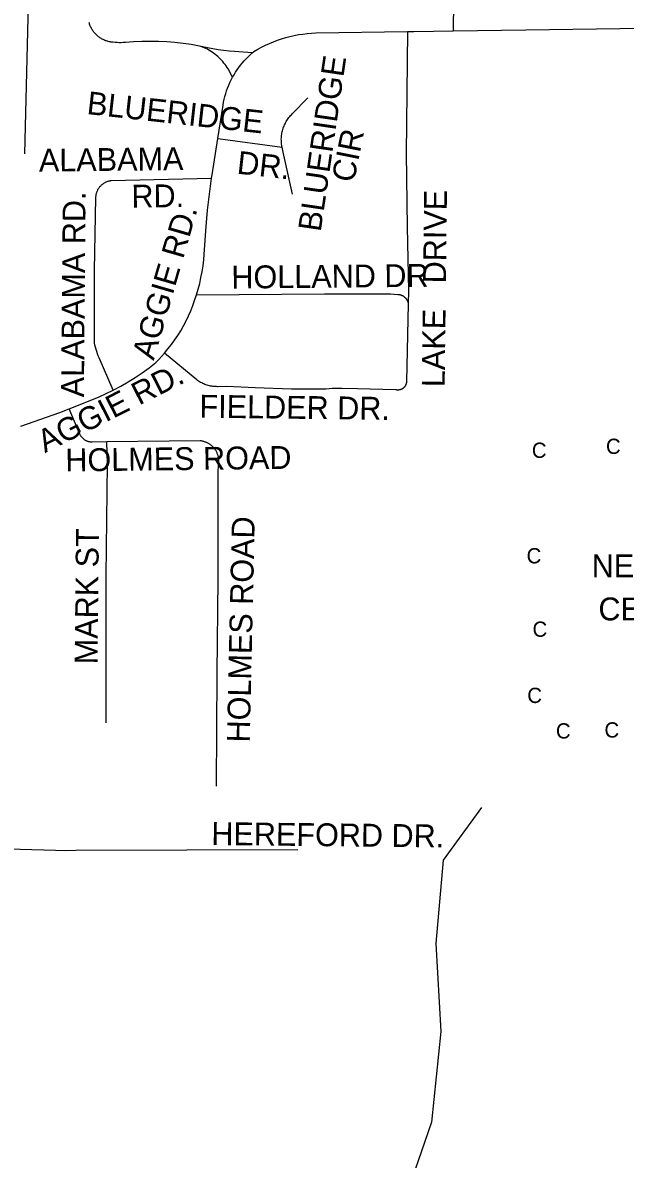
# Model space of a CAD drawing. Extents: x 1670563 to 1761545, y 515755 to 578944.
# Drawn here: x 1709668 to 1711642, y 549724 to 553450 of the extents above; entities that cross this region are included whole.
import ezdxf

# ---------------------------------------------------------------- set-up
doc = ezdxf.new("R2010")
doc.units = 0
for name, color, linetype in [('5_sectionlines', 7, 'Continuous'), ('CEMETERY', 7, 'Continuous'), ('Cross', 7, 'Continuous'), ('SHP_LINE', 7, 'Continuous'), ('STREETCL', 7, 'Continuous'), ('STRNAMES', 7, 'Continuous')]:
    doc.layers.add(name, color=color, linetype=linetype)

msp = doc.modelspace()

# ---------------------------------------------------------------- linework, layer by layer
at = {"layer": '5_sectionlines'}
msp.add_lwpolyline([(1709751.6, 556676.8), (1709714.7, 554717.5), (1709673.8, 553019.6)], dxfattribs=at)
at = {"layer": 'SHP_LINE'}
msp.add_lwpolyline([(1711171, 550877), (1711046, 550705), (1711022, 550432), (1711038, 550143), (1711007, 549846), (1710921, 549596), (1710842, 549377), (1710788, 549150), (1710633, 549115), (1710300, 549053), (1710075, 549042), (1709887, 549046), (1709122, 549050), (1708320, 549064), (1708243, 549039), (1708228, 548975), (1708213, 548777)], dxfattribs=at)
at = {"layer": 'STREETCL'}
for points in [[(1711081.2, 553711.3), (1711077.9, 553422.9)], [(1710420, 553350.9), (1710361.7, 553355), (1710343.8, 553356.6), (1710326, 553358.6), (1710308.2, 553361.2), (1710290.6, 553364.3), (1710273, 553367.9), (1710246.6, 553373.3), (1710220, 553377.9), (1710193.3, 553381.6), (1710166.5, 553384.6), (1710139.6, 553386.7), (1710112.7, 553387.9), (1710085.5, 553388.4), (1710058.3, 553388.1), (1710031.1, 553387), (1710003.9, 553385.1), (1709997.2, 553384.6), (1709990.4, 553384.4), (1709983.7, 553384.4), (1709976.9, 553384.6), (1709970.1, 553385), (1709963.4, 553385.6), (1709956.7, 553386.5), (1709953.7, 553387), (1709950.8, 553387.6), (1709947.9, 553388.3), (1709945, 553389.1), (1709942.1, 553389.9), (1709939.3, 553390.9), (1709936.5, 553392), (1709933.7, 553393.2), (1709931, 553394.5), (1709928.3, 553395.8), (1709925.7, 553397.3), (1709923.1, 553398.8), (1709920.6, 553400.5), (1709918.2, 553402.2), (1709915.8, 553404), (1709913.4, 553405.9), (1709911.2, 553407.9), (1709909, 553409.9), (1709906.9, 553412), (1709904.8, 553414.2), (1709902.8, 553416.5), (1709901, 553418.8), (1709899.1, 553421.2), (1709897.4, 553423.7), (1709895.8, 553426.2), (1709894.2, 553428.7), (1709892.8, 553431.4), (1709891.4, 553434), (1709890.1, 553436.7), (1709888.9, 553439.5), (1709887.8, 553442.3), (1709886.8, 553445.1), (1709885.9, 553448), (1709885.1, 553450.9)], [(1711077.9, 553422.9), (1711316.7, 553426.8), (1711856.3, 553434.4), (1712405.4, 553438.9)], [(1710420, 553350.9), (1710425.4, 553355.4), (1710437.6, 553362.7), (1710450.2, 553369.6), (1710462.9, 553376), (1710475.9, 553382), (1710489.1, 553387.5), (1710502.4, 553392.6), (1710516, 553397.1), (1710529.6, 553401.2), (1710543.5, 553404.9), (1710557.4, 553408), (1710571.4, 553410.7), (1710585.6, 553412.8), (1710599.7, 553414.5), (1710614, 553415.6), (1710628.3, 553416.3), (1710928.9, 553420.6)], [(1710928.9, 553420.6), (1710924.2, 553020.8), (1710927.2, 552779.2), (1710931.6, 552571.6), (1710931.2, 552528.4)], [(1710928.9, 553420.6), (1710949.8, 553420.8), (1711077.9, 553422.9)], [(1710355.5, 553271), (1710340.4, 553298.4), (1710337.3, 553303.4), (1710333.9, 553308.3), (1710330.5, 553313.1), (1710326.9, 553317.7), (1710323.1, 553322.3), (1710319.2, 553326.7), (1710315.1, 553330.9), (1710310.9, 553335.1), (1710306.5, 553339.1), (1710302.1, 553342.9), (1710297.5, 553346.6), (1710292.7, 553350.1), (1710287.9, 553353.5), (1710283, 553356.7), (1710277.9, 553359.8), (1710272.8, 553362.7), (1710267.5, 553365.4), (1710262.2, 553367.9), (1710256.8, 553370.2), (1710251.3, 553372.4)], [(1710355.5, 553271), (1710360.1, 553279.2), (1710365, 553287.2), (1710370.1, 553295), (1710375.6, 553302.7), (1710381.2, 553310.2), (1710387.1, 553317.5), (1710393.2, 553324.6), (1710399.6, 553331.5), (1710406.2, 553338.2), (1710413, 553344.6), (1710420, 553350.9)], [(1710307, 553070.4), (1710324.1, 553179.6), (1710325.8, 553189.2), (1710327.9, 553198.7), (1710330.2, 553208.1), (1710332.9, 553217.4), (1710335.9, 553226.7), (1710339.2, 553235.8), (1710342.8, 553244.8), (1710346.7, 553253.7), (1710351, 553262.4), (1710355.5, 553271)], [(1710517.7, 553041.5), (1710517.3, 553043.8), (1710516.6, 553047.8), (1710516, 553051.8), (1710515.6, 553055.8), (1710515.3, 553059.9), (1710515.2, 553063.9), (1710515.1, 553067.9), (1710515.3, 553072), (1710515.5, 553076), (1710515.9, 553080), (1710516.5, 553084), (1710517.2, 553088), (1710518, 553092), (1710518.9, 553095.9), (1710520, 553099.8), (1710521.2, 553103.7), (1710522.5, 553107.5), (1710524, 553111.2), (1710525.6, 553114.9), (1710527.3, 553118.6), (1710529.2, 553122.2), (1710531.1, 553125.7), (1710533.2, 553129.2), (1710535.4, 553132.6), (1710537.7, 553135.9), (1710540.2, 553139.1), (1710542.7, 553142.3), (1710545.3, 553145.3), (1710548.1, 553148.3), (1710550.9, 553151.2), (1710602.4, 553203.2)], [(1710286.7, 552940.1), (1710288.4, 552951.2), (1710307, 553070.4)], [(1710307, 553070.4), (1710517.7, 553041.5)], [(1710551.4, 552888.3), (1710520.7, 553025.8), (1710517.7, 553041.5)], [(1709964.2, 552245.4), (1709917.7, 552351.2), (1709914.9, 552358), (1709912.3, 552364.8), (1709909.9, 552371.8), (1709907.7, 552378.8), (1709905.8, 552385.9), (1709904, 552393), (1709902.6, 552400.2), (1709902.6, 552638), (1709907.3, 552876.7), (1709907.4, 552878.6), (1709907.5, 552880.6), (1709907.7, 552882.5), (1709908, 552884.4), (1709908.3, 552886.4), (1709908.7, 552888.3), (1709909.2, 552890.2), (1709909.7, 552892), (1709910.3, 552893.9), (1709911, 552895.7), (1709911.7, 552897.5), (1709912.5, 552899.3), (1709913.3, 552901.1), (1709914.2, 552902.8), (1709915.1, 552904.5), (1709916.2, 552906.2), (1709917.2, 552907.8), (1709918.3, 552909.4), (1709919.5, 552911), (1709920.7, 552912.5), (1709922, 552914)], [(1709922, 552914), (1709923.3, 552915.4), (1709924.7, 552916.8), (1709926.1, 552918.1), (1709927.6, 552919.4), (1709929.1, 552920.6), (1709930.7, 552921.8), (1709932.2, 552923), (1709933.9, 552924), (1709935.5, 552925.1), (1709937.2, 552926), (1709938.9, 552926.9), (1709940.7, 552927.8), (1709942.5, 552928.6), (1709944.3, 552929.3), (1709946.1, 552930), (1709948, 552930.6), (1709949.8, 552931.1), (1709951.7, 552931.6), (1709953.6, 552932), (1709955.5, 552932.3), (1709957.5, 552932.6), (1710286.7, 552940.1)], [(1710237.1, 552557.8), (1710242.7, 552576.5), (1710247.6, 552595.3), (1710251.8, 552614.3), (1710255.4, 552633.5), (1710258.4, 552652.7), (1710260.7, 552672.1), (1710262.3, 552691.5), (1710269, 552782.1), (1710273.6, 552834.9), (1710279.5, 552887.6), (1710286.7, 552940.1)], [(1710131.8, 552366.4), (1710143.5, 552380.5), (1710154.7, 552394.9), (1710165.4, 552409.7), (1710175.6, 552424.8), (1710185.2, 552440.3), (1710194.2, 552456.2), (1710202.8, 552472.3), (1710210.7, 552488.7), (1710218.1, 552505.4), (1710224.9, 552522.4), (1710231, 552539.5), (1710237.1, 552557.8)], [(1710237.1, 552557.8), (1710656.8, 552561), (1710873.4, 552561), (1710897.1, 552559.5), (1710898.4, 552559.4), (1710899.6, 552559.3), (1710900.9, 552559.1), (1710902.2, 552558.9), (1710903.4, 552558.6), (1710904.7, 552558.3), (1710905.9, 552557.9), (1710907.1, 552557.5), (1710908.3, 552557), (1710909.5, 552556.6), (1710910.6, 552556), (1710911.8, 552555.5), (1710912.9, 552554.8), (1710914, 552554.2), (1710915.1, 552553.5), (1710916.2, 552552.8), (1710917.2, 552552), (1710918.2, 552551.2), (1710919.2, 552550.4), (1710920.1, 552549.5), (1710921, 552548.6), (1710921.9, 552547.7), (1710922.8, 552546.8), (1710923.6, 552545.8), (1710924.4, 552544.8), (1710925.1, 552543.7), (1710925.8, 552542.7), (1710926.5, 552541.6), (1710927.1, 552540.5), (1710927.7, 552539.3), (1710928.3, 552538.2), (1710928.8, 552537), (1710929.3, 552535.8), (1710929.7, 552534.6), (1710930.1, 552533.4), (1710930.4, 552532.2), (1710930.7, 552530.9), (1710931, 552529.7), (1710931.2, 552528.4)], [(1710931.2, 552528.4), (1710925.3, 552273.4), (1710925.2, 552272.4), (1710925.2, 552271.4), (1710925.1, 552270.4), (1710924.9, 552269.5), (1710924.7, 552268.5), (1710924.5, 552267.5), (1710924.3, 552266.6), (1710924, 552265.6), (1710923.7, 552264.7), (1710923.4, 552263.8), (1710923, 552262.9), (1710922.6, 552262), (1710922.1, 552261.1), (1710921.7, 552260.2), (1710921.2, 552259.4), (1710920.7, 552258.5), (1710920.1, 552257.7), (1710919.5, 552256.9), (1710918.9, 552256.2), (1710918.3, 552255.4), (1710917.6, 552254.7), (1710916.9, 552254), (1710916.2, 552253.3), (1710915.5, 552252.6), (1710914.7, 552252), (1710914, 552251.4)], [(1709964.2, 552245.4), (1709988.7, 552258.4), (1710012.7, 552272.4), (1710036.3, 552287.1), (1710059.3, 552302.7), (1710081.8, 552319.1), (1710103.6, 552336.3), (1710113.3, 552346.1), (1710122.7, 552356.2), (1710131.8, 552366.4)], [(1710914, 552251.4), (1710913.2, 552250.8), (1710912.3, 552250.3), (1710911.5, 552249.8), (1710910.7, 552249.3), (1710909.8, 552248.8), (1710908.9, 552248.4), (1710908, 552248), (1710907.1, 552247.6), (1710906.2, 552247.3), (1710905.2, 552247), (1710904.3, 552246.7), (1710903.3, 552246.5), (1710902.4, 552246.3), (1710901.4, 552246.1), (1710900.4, 552246), (1710899.4, 552245.8), (1710898.5, 552245.8), (1710897.5, 552245.7), (1710896.5, 552245.7), (1710895.5, 552245.8), (1710894.5, 552245.8), (1710893.5, 552246), (1710892.6, 552246.1), (1710891.6, 552246.3), (1710890.6, 552246.5), (1710889.7, 552246.7), (1710765.1, 552249.7), (1710713.1, 552251.1), (1710702.7, 552251.3), (1710692.3, 552251), (1710681.9, 552250.4), (1710671.6, 552249.5), (1710661.2, 552248.2), (1710548.5, 552248.2), (1710429.8, 552252.6), (1710336.4, 552257.1), (1710306, 552256.8), (1710302.2, 552256.9), (1710298.3, 552257), (1710294.5, 552257.3), (1710290.7, 552257.7), (1710286.9, 552258.3), (1710283.1, 552259), (1710279.3, 552259.8), (1710275.6, 552260.7), (1710271.9, 552261.8), (1710268.2, 552263), (1710264.6, 552264.3), (1710261.1, 552265.7), (1710257.5, 552267.3), (1710254.1, 552269), (1710250.7, 552270.8), (1710247.4, 552272.7), (1710244.1, 552274.7), (1710240.9, 552276.8), (1710237.8, 552279.1), (1710131.8, 552366.4)], [(1709819.6, 552184.4), (1709894, 552213.7), (1709917.8, 552223.5), (1709941.1, 552234.1), (1709964.2, 552245.4)], [(1709661.3, 552127.3), (1709789.6, 552172.6), (1709819.6, 552184.4)], [(1709942.9, 552075.6), (1709895.3, 552075), (1709893.8, 552075), (1709892.3, 552075.1), (1709890.8, 552075.2), (1709889.3, 552075.4), (1709887.8, 552075.6), (1709886.4, 552075.8), (1709884.9, 552076.2), (1709883.4, 552076.5), (1709882, 552077), (1709880.6, 552077.4), (1709879.1, 552077.9), (1709877.8, 552078.5), (1709876.4, 552079.1), (1709875, 552079.8), (1709873.7, 552080.5), (1709872.4, 552081.2), (1709871.1, 552082), (1709869.9, 552082.9), (1709868.7, 552083.8), (1709867.5, 552084.7), (1709866.3, 552085.7), (1709865.2, 552086.7), (1709864.1, 552087.7), (1709863.1, 552088.8), (1709862, 552089.9), (1709861.1, 552091.1), (1709860.1, 552092.2), (1709859.3, 552093.5), (1709858.4, 552094.7), (1709857.6, 552096), (1709856.9, 552097.3), (1709856.1, 552098.6), (1709855.5, 552099.9), (1709854.9, 552101.3), (1709819.6, 552184.4)], [(1709941.4, 551155.3), (1709941.4, 551636.9), (1709945.5, 552004.1), (1709942.9, 552075.6)], [(1710302.3, 550946.9), (1710304.3, 551319.2), (1710308.3, 551624.8), (1710308.4, 551981.9), (1710310.4, 552006.2), (1710310.5, 552008.5), (1710310.6, 552010.9), (1710310.6, 552013.2), (1710310.5, 552015.6), (1710310.3, 552017.9), (1710310.1, 552020.2), (1710309.8, 552022.5), (1710309.4, 552024.8), (1710308.9, 552027.1), (1710308.3, 552029.4), (1710307.7, 552031.6), (1710306.9, 552033.8), (1710306.1, 552036), (1710305.3, 552038.2), (1710304.3, 552040.3), (1710303.3, 552042.4), (1710302.2, 552044.5), (1710301, 552046.5), (1710299.8, 552048.5), (1710298.5, 552050.4), (1710297.1, 552052.3), (1710295.7, 552054.2), (1710294.2, 552056), (1710292.6, 552057.7), (1710291, 552059.4), (1710289.3, 552061), (1710287.6, 552062.6), (1710285.8, 552064.1), (1710284, 552065.6), (1710282.1, 552067), (1710280.2, 552068.3), (1710278.2, 552069.5), (1710276.2, 552070.7), (1710274.1, 552071.8), (1710272.1, 552072.8), (1710269.9, 552073.8), (1710267.8, 552074.7), (1710265.6, 552075.5), (1710263.4, 552076.3), (1710261.1, 552076.9), (1710258.9, 552077.5), (1710256.6, 552078), (1710254.3, 552078.4), (1710252, 552078.8), (1710249.6, 552079.1), (1709942.9, 552075.6)], [(1709580.9, 550743.4), (1709775.3, 550737.3), (1709808.7, 550736.8), (1709842.1, 550737.3), (1710568.9, 550739.3)]]:
    msp.add_lwpolyline(points, dxfattribs=at)

# ---------------------------------------------------------------- texts
at = {"layer": 'CEMETERY'}
for s, p in [('NETTLETON', (1711532.4, 551631.9)), ('CEMETERY', (1711554.4, 551490.8))]:
    msp.add_text(s, height=75, dxfattribs=at).set_placement(p)
at = {"layer": 'Cross'}
for p in [(1711336.2, 552023.5), (1711579.2, 552036.4), (1711319, 551677.6), (1711338.4, 551437), (1711321.2, 551220), (1711415.1, 551103.6), (1711574.1, 551106.7)]:
    msp.add_text('C', height=50, dxfattribs=at).set_placement(p)
at = {"layer": 'STRNAMES'}
for s, rotation, p in [('BLUERIDGE', 81.6637, (1710644.1, 552762.4)), ('BLUERIDGE', 353.6644, (1709875.5, 553150.7)), ('CIR', 78.6682, (1710752.9, 552923.2)), ('ALABAMA ', 0.6417, (1709720.8, 552961.5)), ('DR.', 353.6644, (1710367.4, 552955.4)), ('RD.', 0.6417, (1710024.2, 552843.6)), ('ALABAMA RD.', 89.4967, (1709868, 552221.9)), ('LAKE   DRIVE', 89.3227, (1711050.5, 552255)), ('AGGIE RD.', 73.8317, (1710096.8, 552341.1)), ('HOLLAND DR', 0.5145, (1710351.6, 552578.4)), ('AGGIE RD.', 26.8116, (1709740.3, 552038.5)), ('FIELDER DR.', 359.3227, (1710246.5, 552155.3)), ('HOLMES ROAD', 0.6855, (1709807.6, 551978.8)), ('HOLMES ROAD', 88.7116, (1710411.6, 551089.9)), ('MARK ST', 89.3944, (1709912.6, 551346.6)), ('HEREFORD DR.', 359.3944, (1710285.4, 550754.6))]:
    msp.add_text(s, height=75, rotation=rotation, dxfattribs=at).set_placement(p)

doc.saveas('drawing.dxf')
